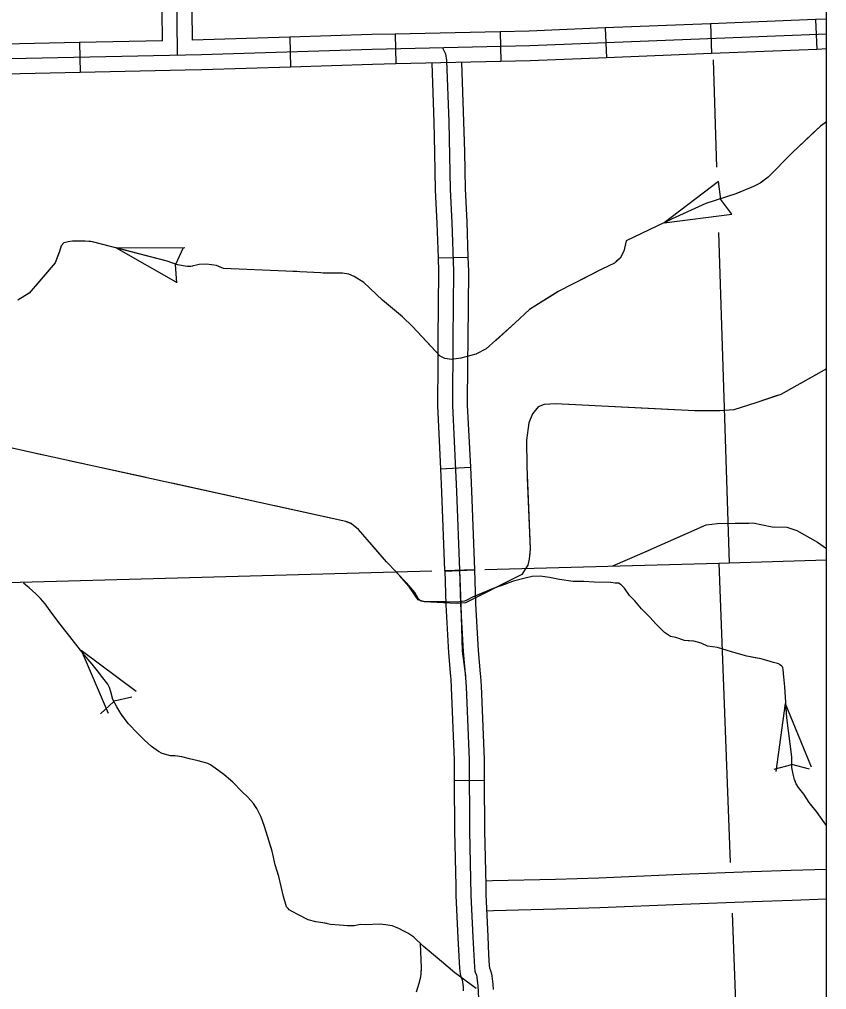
# Model space of a CAD drawing. Extents: x 1084508 to 1142749, y 1057638 to 1093403.
# Drawn here: x 1141478 to 1142749, y 1077517 to 1079044 of the extents above; entities that cross this region are included whole.
import ezdxf

# ---------------------------------------------------------------- set-up
doc = ezdxf.new("R2010")
doc.units = 0
for name, color, linetype in [('DSN_DRFT_Named-Boundary', 7, 'Continuous'), ('Level 2', 7, 'Continuous'), ('Level 32', 7, 'Continuous'), ('Level 43', 7, 'Continuous'), ('Level 45', 7, 'Continuous'), ('Level 46', 7, 'Continuous'), ('Level 5', 7, 'Continuous')]:
    doc.layers.add(name, color=color, linetype=linetype)

msp = doc.modelspace()

# ---------------------------------------------------------------- linework, layer by layer
at = {"layer": 'DSN_DRFT_Named-Boundary'}
msp.add_lwpolyline([(1084507.9, 1057640), (1142749.2, 1057640), (1142749.2, 1093403.4), (1084507.9, 1093403.4)], close=True, dxfattribs=at)
at = {"layer": 'Level 2'}
for points in [[(1142211.2, 1078178.3), (1142579.8, 1078188.4), (1142596, 1078188.9), (1142749.2, 1078193.6)], [(1140296.1, 1078127.4), (1140872.2, 1078141.5), (1140926.1, 1078143.1), (1142127.5, 1078176)]]:
    msp.add_lwpolyline(points, dxfattribs=at)
at = {"layer": 'Level 32'}
for p, q in [((1142749.2, 1079044.9), (1142731.9, 1079044.2)), ((1142731.9, 1079044.2), (1142733.8, 1078997.1)), ((1142235.5, 1079025), (1142236.5, 1078977.9)), ((1142400.7, 1079030.8), (1142402.6, 1078983.8)), ((1142566.3, 1079037.5), (1142568.2, 1078990.5)), ((1141903.9, 1079016.2), (1141905.4, 1078969.2)), ((1142069.8, 1079021.2), (1142070.9, 1078974.1)), ((1141572.8, 1079007.8), (1141573.8, 1078960.7)), ((1142749.2, 1078997.8), (1142733.8, 1078997.1))]:
    msp.add_line(p, q, dxfattribs=at)
for points in [[(1141727.5, 1078987.5), (1141724, 1079332), (1141717.7, 1079455.8), (1141711.8, 1079739.9), (1141697.3, 1080140.9), (1141686.9, 1080543.6), (1141671.8, 1080946.8), (1141654.9, 1081330.9), (1141655.5, 1081355.9), (1141657.2, 1081403.6), (1141657.2, 1081434.4), (1141655.5, 1081465.7), (1141653.4, 1081493.1)], [(1141703.8, 1079010.5), (1141702.3, 1079153)], [(1141750.8, 1079011.4), (1141749.4, 1079153.4)], [(1142731.9, 1079044.2), (1142566.3, 1079037.5)], [(1142235.5, 1079025), (1142069.8, 1079021.2)], [(1142400.7, 1079030.8), (1142281.1, 1079026), (1142235.5, 1079025)], [(1142566.3, 1079037.5), (1142400.7, 1079030.8)], [(1142749.2, 1079021.3), (1142281.9, 1079002.5), (1142033.8, 1078996.8), (1141765.2, 1078988.3), (1141287.6, 1078978.3), (1140518, 1078957), (1140120.1, 1078946.4)], [(1141703.8, 1079010.5), (1141572.8, 1079007.8)], [(1141903.9, 1079016.2), (1141750.8, 1079011.4)], [(1142069.8, 1079021.2), (1142033.2, 1079020.3), (1141903.9, 1079016.2)], [(1141572.8, 1079007.8), (1141407.1, 1079004.3)], [(1142733.8, 1078997.1), (1142568.2, 1078990.5)], [(1142402.6, 1078983.8), (1142282.6, 1078979), (1142236.5, 1078977.9)], [(1142568.2, 1078990.5), (1142402.6, 1078983.8)], [(1141739.5, 1078964.2), (1141573.8, 1078960.7)], [(1141905.4, 1078969.2), (1141765.8, 1078964.7), (1141739.5, 1078964.2)], [(1142070.9, 1078974.1), (1142034.5, 1078973.3), (1141905.4, 1078969.2)], [(1142236.5, 1078977.9), (1142070.9, 1078974.1)], [(1141573.8, 1078960.7), (1141408.1, 1078957.3)]]:
    msp.add_lwpolyline(points, dxfattribs=at)
at = {"layer": 'Level 43'}
for p, q in [((1142579, 1078789.3), (1142493.3, 1078724.2)), ((1142582.6, 1078760.9), (1142579, 1078789.3)), ((1142600.1, 1078737.7), (1142582.8, 1078760.5)), ((1142493.3, 1078724.2), (1142600.1, 1078737.7)), ((1141630.9, 1078684.4), (1141738.6, 1078685.2)), ((1141630.9, 1078684.4), (1141724.6, 1078631.3)), ((1141736.1, 1078684.5), (1141723.9, 1078658.6)), ((1141726.3, 1078629.7), (1141723.9, 1078658.2)), ((1142749.2, 1078493.9), (1142708, 1078471)), ((1141575.8, 1078051.2), (1141618.2, 1077952.1)), ((1141575.8, 1078051.2), (1141662.1, 1077986.6)), ((1141655.4, 1077977.1), (1141627.4, 1077970.7)), ((1141606.1, 1077951.1), (1141627.1, 1077970.6)), ((1142683.9, 1077967.1), (1142669.4, 1077860.3)), ((1142683.9, 1077967.1), (1142724.7, 1077867.4)), ((1142666.7, 1077863.7), (1142694.4, 1077871.1)), ((1142722.4, 1077863.7), (1142694.7, 1077871.1))]:
    msp.add_line(p, q, dxfattribs=at)
for points in [[(1142749.2, 1078883), (1142739.5, 1078876.3), (1142695, 1078834.1), (1142657.5, 1078795.8), (1142644.7, 1078786.5), (1142633.9, 1078781.4), (1142606.4, 1078769.8), (1142559.2, 1078754.7), (1142506.2, 1078730.3), (1142433.8, 1078695.9), (1142429.9, 1078679.6), (1142424.1, 1078668.4), (1142415.2, 1078660.6), (1142395.5, 1078651), (1142326.6, 1078615.7), (1142281.7, 1078587.4), (1142258.9, 1078566.4), (1142213.2, 1078525.4), (1142197, 1078517.3), (1142173.4, 1078510.7), (1142158.7, 1078508.8), (1142148.2, 1078510.3), (1142140.9, 1078514.2), (1142097.5, 1078560.6), (1142081.3, 1078576.1), (1142050.3, 1078602.5), (1142020.5, 1078629.9)], [(1142736.1, 1078873), (1142695, 1078834.1), (1142657.5, 1078795.8), (1142646.1, 1078787.5)], [(1142608.3, 1078770.6), (1142606.4, 1078769.8), (1142559.2, 1078754.7), (1142506.2, 1078730.3), (1142493.3, 1078724.2)], [(1142455.8, 1078706.4), (1142433.8, 1078695.9), (1142429.9, 1078679.6), (1142424.1, 1078668.4), (1142417.8, 1078662.9)], [(1142020.5, 1078629.9), (1142005.4, 1078639.6), (1141997.3, 1078643.1), (1141987.2, 1078645), (1141964, 1078644.7), (1141897.8, 1078648.1), (1141799.5, 1078652), (1141788.7, 1078656.7), (1141772.8, 1078659), (1141761.2, 1078658.6), (1141748.1, 1078655.1), (1141742.3, 1078655.1), (1141727.2, 1078657.8), (1141710.9, 1078663.6), (1141593.3, 1078694.2), (1141581.7, 1078695.4), (1141571.2, 1078695.4), (1141562, 1078695.4), (1141555, 1078694.2), (1141548.4, 1078692.3), (1141544.2, 1078688), (1141541.4, 1078678.7), (1141534.5, 1078660.9), (1141493.8, 1078613.3), (1141475.7, 1078602.1)], [(1141590.7, 1078694.5), (1141581.7, 1078695.4), (1141571.2, 1078695.4), (1141562, 1078695.4), (1141555, 1078694.2), (1141548.4, 1078692.3), (1141544.2, 1078688), (1141541.4, 1078678.7), (1141540.1, 1078675.2)], [(1141540.1, 1078675.2), (1141534.5, 1078660.9), (1141504.1, 1078625.3)], [(1141751.2, 1078655.9), (1141748.1, 1078655.1), (1141742.3, 1078655.1), (1141727.2, 1078657.8), (1141710.9, 1078663.6), (1141630.9, 1078684.4)], [(1142417.8, 1078662.9), (1142415.2, 1078660.6), (1142395.5, 1078651), (1142362.8, 1078634.2)], [(1141915.3, 1078647.2), (1141897.8, 1078648.1), (1141799.5, 1078652), (1141791.8, 1078655.3)], [(1142062.6, 1078592), (1142050.3, 1078602.5), (1142020.5, 1078629.9), (1142005.4, 1078639.6), (1141997.3, 1078643.1), (1141987.2, 1078645), (1141964, 1078644.7), (1141956.7, 1078645)], [(1142325.9, 1078615.3), (1142281.7, 1078587.4), (1142258.9, 1078566.4), (1142228.4, 1078539)], [(1142071.5, 1078174.5), (1142056.6, 1078190.2), (1142012.2, 1078241), (1142001.4, 1078250.3), (1141992.3, 1078253.9), (1141488, 1078364.6), (1141435.8, 1078376.1), (1141429.7, 1078379.1), (1141421.2, 1078385.8), (1141260.8, 1078560.3), (1141244.3, 1078576.1)], [(1142127.8, 1078528.2), (1142097.5, 1078560.6), (1142093.6, 1078564.4)], [(1142749.2, 1078493.9), (1142677.1, 1078453.9), (1142637.6, 1078440.5), (1142603, 1078429.6), (1142581.7, 1078427.8), (1142541.6, 1078427.8), (1142322.3, 1078439.3), (1142304.6, 1078438.1), (1142294.9, 1078434.5), (1142286.4, 1078423.5), (1142280.3, 1078408.9), (1142276.7, 1078381.6), (1142277.3, 1078340.2), (1142282.8, 1078210.8), (1142280.9, 1078194.3), (1142279.1, 1078185.2), (1142275.7, 1078180.1)], [(1142671.3, 1078451.9), (1142637.6, 1078440.5), (1142603, 1078429.6), (1142581.7, 1078427.8), (1142550.6, 1078427.8)], [(1142343.8, 1078438.2), (1142322.3, 1078439.3), (1142304.6, 1078438.1), (1142294.9, 1078434.5), (1142286.4, 1078423.5), (1142280.3, 1078408.9), (1142276.7, 1078381.6), (1142277, 1078364.1)], [(1142509.3, 1078429.5), (1142385.1, 1078436)], [(1141516, 1078358.4), (1141488, 1078364.6), (1141435.8, 1078376.1), (1141429.7, 1078379.1), (1141421.2, 1078385.8), (1141404.6, 1078403.9)], [(1141677.9, 1078322.9), (1141556.5, 1078349.5)], [(1142278, 1078322.7), (1142282.8, 1078210.8), (1142281.4, 1078198.6)], [(1141839.8, 1078287.4), (1141718.4, 1078314)], [(1142001.2, 1078250.4), (1141992.3, 1078253.9), (1141880.3, 1078278.5)], [(1142412.8, 1078183.8), (1142458.7, 1078204), (1142559.9, 1078248.7), (1142577.3, 1078250.6), (1142633.3, 1078251.5), (1142663.4, 1078245.4), (1142686.5, 1078244.9), (1142702.5, 1078239.8), (1142735, 1078221.4), (1142749.2, 1078211.1)], [(1142507.6, 1078225.6), (1142559.9, 1078248.7), (1142577.3, 1078250.6), (1142626.9, 1078251.4)], [(1142667.7, 1078245.3), (1142686.5, 1078244.9), (1142702.5, 1078239.8), (1142735, 1078221.4), (1142749.2, 1078211.1)], [(1142071.5, 1078174.5), (1142056.6, 1078190.2), (1142030, 1078220.7)], [(1142412.8, 1078183.8), (1142458.7, 1078204), (1142469.7, 1078208.8)], [(1142275.7, 1078180.1), (1142269.3, 1078170.5), (1142261, 1078165.9), (1142180.5, 1078125.5), (1142166, 1078124.6), (1142116.1, 1078127.3), (1142106.1, 1078130.7), (1142102.5, 1078135.8), (1142091.5, 1078151.9), (1142077.2, 1078168.3), (1142071.5, 1078174.5)], [(1142095.4, 1078148.4), (1142088.3, 1078156.6), (1142072.3, 1078173.5)], [(1142683.4, 1077993.4), (1142681.2, 1078014.6), (1142680.7, 1078021.1), (1142680.1, 1078023.2), (1142679.6, 1078024.8), (1142678.2, 1078026.3), (1142675.6, 1078028.2), (1142674.1, 1078029.5), (1142665.9, 1078031.8), (1142646.2, 1078037.6), (1142623.9, 1078041.7), (1142599.7, 1078048.7), (1142577.4, 1078055.3), (1142561.8, 1078057.3), (1142551.9, 1078062.3), (1142540.4, 1078065.2), (1142525.5, 1078066.4), (1142512, 1078070.9), (1142503.3, 1078072.6), (1142494.3, 1078079.2), (1142480.3, 1078092.4), (1142471.6, 1078102.7), (1142457.6, 1078116.3), (1142447.3, 1078129), (1142439.1, 1078137.3), (1142430.9, 1078148.8), (1142425.9, 1078153.8), (1142421.4, 1078156.6), (1142416.4, 1078156.6), (1142409.4, 1078157.5), (1142383.4, 1078158), (1142367.1, 1078159.3), (1142350.1, 1078159.3), (1142328.5, 1078162.6), (1142312.9, 1078165.6), (1142298.2, 1078167.6), (1142285.6, 1078167.3), (1142274.9, 1078164.6), (1142256.3, 1078159.6), (1142224.2, 1078148.4), (1142191.7, 1078134.4), (1142182.6, 1078129.9), (1142178.9, 1078128.2), (1142167.4, 1078127), (1142150.9, 1078127.4), (1142123.3, 1078127.4), (1142115.5, 1078127.4), (1142111, 1078128.2), (1142106, 1078132.7), (1142101.1, 1078141.8), (1142088.3, 1078156.6), (1142072.3, 1078173.5)], [(1142197.4, 1077518.3), (1142163.9, 1077543.4), (1142143.2, 1077560.9), (1142114.3, 1077585.1), (1142099.5, 1077599.2), (1142089.7, 1077605.6), (1142082.4, 1077609.5), (1142075.8, 1077613.2), (1142065.5, 1077617), (1142054.6, 1077618.9), (1142046.6, 1077620), (1142022.7, 1077618.9), (1142015.4, 1077619.1), (1142005.3, 1077617.3), (1141995.1, 1077617), (1141982.1, 1077618.4), (1141968.4, 1077619.5), (1141956.1, 1077622.1), (1141945.2, 1077623.4), (1141932.9, 1077626.8), (1141917.8, 1077634.6), (1141908, 1077639.8), (1141903, 1077642.6), (1141901.4, 1077644.4), (1141898.9, 1077647.1), (1141894.1, 1077663.6), (1141887.1, 1077694.6), (1141881.2, 1077713.3), (1141876.6, 1077734.7), (1141869.3, 1077756.6), (1141863.8, 1077775.1), (1141859.1, 1077788.5), (1141852.2, 1077802), (1141846.8, 1077809.8), (1141837.9, 1077819.8), (1141828.7, 1077828.7), (1141814.4, 1077843.5), (1141800.5, 1077855.6), (1141786.4, 1077865.4), (1141779.1, 1077870.9), (1141775.2, 1077872.7), (1141767.7, 1077874.8), (1141759.7, 1077877), (1141746, 1077880.2), (1141734.2, 1077883), (1141723.5, 1077884.6), (1141716.4, 1077885), (1141703.2, 1077888.4), (1141697.3, 1077891.9), (1141686.6, 1077899.6), (1141675.2, 1077909.4), (1141664.9, 1077919.9), (1141649.6, 1077935.7), (1141644, 1077943.6), (1141638, 1077951.4), (1141631.9, 1077961.9), (1141625.7, 1077973.5), (1141622.3, 1077985.4), (1141620, 1077992.5), (1141617.5, 1077997.7), (1141610, 1078007.7), (1141601.6, 1078018.5), (1141592.7, 1078029.4), (1141580.4, 1078043.8), (1141551.9, 1078080), (1141546.2, 1078087.3), (1141538.7, 1078096.9), (1141526.8, 1078112.9), (1141518.9, 1078124.3), (1141510.4, 1078133.6), (1141504, 1078140), (1141493.8, 1078149.1), (1141485.1, 1078156.9)], [(1141511.6, 1078132.3), (1141510.4, 1078133.6), (1141504, 1078140), (1141493.8, 1078149.1), (1141485.1, 1078156.9)], [(1142245.2, 1078155.8), (1142224.2, 1078148.4), (1142195.9, 1078136.2)], [(1142408.6, 1078157.5), (1142383.4, 1078158), (1142367.1, 1078159.3), (1142350.1, 1078159.3), (1142328.5, 1078162.6), (1142312.9, 1078165.6), (1142298.2, 1078167.6), (1142285.6, 1078167.3), (1142285, 1078167.2)], [(1141549.5, 1078083.1), (1141546.2, 1078087.3), (1141538.7, 1078096.9), (1141526.8, 1078112.9), (1141518.9, 1078124.3), (1141511.6, 1078132.3)], [(1142149, 1078127.4), (1142126.6, 1078127.4)], [(1142537.3, 1078065.4), (1142525.5, 1078066.4), (1142512, 1078070.9), (1142503.3, 1078072.6), (1142494.3, 1078079.2), (1142480.3, 1078092.4), (1142471.6, 1078102.7), (1142457.6, 1078116.3), (1142447.3, 1078129), (1142440.5, 1078135.8)], [(1141641.4, 1077947), (1141638, 1077951.4), (1141631.9, 1077961.9), (1141625.7, 1077973.5), (1141622.3, 1077985.4), (1141620, 1077992.5), (1141617.5, 1077997.7), (1141610, 1078007.7), (1141601.6, 1078018.5), (1141592.7, 1078029.4), (1141580.4, 1078043.8), (1141575.1, 1078050.5)], [(1142637, 1078039.3), (1142623.9, 1078041.7), (1142599.7, 1078048.7), (1142577.4, 1078055.3), (1142577, 1078055.3)], [(1142681.8, 1078008.5), (1142681.2, 1078014.6), (1142680.7, 1078021.1), (1142680.1, 1078023.2), (1142679.6, 1078024.8), (1142678.2, 1078026.3), (1142675.6, 1078028.2), (1142674.1, 1078029.5), (1142665.9, 1078031.8), (1142646.2, 1078037.6), (1142637, 1078039.3)], [(1142749.2, 1077775.2), (1142746.2, 1077779.4), (1142733.1, 1077797.1), (1142721.9, 1077811.1), (1142713.2, 1077824.5), (1142704.8, 1077835.1), (1142701.4, 1077841), (1142698.9, 1077847.6), (1142696.4, 1077856), (1142694.6, 1077866.2), (1142694.6, 1077883.4), (1142686.8, 1077944.4), (1142683.4, 1077993.4)], [(1142700.2, 1077844.2), (1142698.9, 1077847.6), (1142696.4, 1077856), (1142694.6, 1077866.2), (1142694.6, 1077883.4), (1142686.8, 1077944.4), (1142685.2, 1077967.2)], [(1141780.6, 1077869.7), (1141779.1, 1077870.9), (1141775.2, 1077872.7), (1141767.7, 1077874.8), (1141759.7, 1077877), (1141746, 1077880.2), (1141734.2, 1077883), (1141723.5, 1077884.6), (1141716.4, 1077885), (1141703.2, 1077888.4), (1141697.3, 1077891.9), (1141686.6, 1077899.6), (1141675.2, 1077909.4), (1141668.8, 1077916)], [(1141875, 1077739.5), (1141869.3, 1077756.6), (1141863.8, 1077775.1), (1141859.1, 1077788.5), (1141852.2, 1077802), (1141846.8, 1077809.8), (1141837.9, 1077819.8), (1141828.7, 1077828.7), (1141814.4, 1077843.5), (1141813.4, 1077844.4)], [(1142749.2, 1077775.2), (1142746.2, 1077779.4), (1142733.1, 1077797.1), (1142723, 1077809.8)], [(1141962.5, 1077620.7), (1141956.1, 1077622.1), (1141945.2, 1077623.4), (1141932.9, 1077626.8), (1141917.8, 1077634.6), (1141908, 1077639.8), (1141903, 1077642.6), (1141901.4, 1077644.4), (1141898.9, 1077647.1), (1141894.1, 1077663.6), (1141887.1, 1077694.6), (1141885.5, 1077699.5)], [(1142116.7, 1077583.1), (1142114.3, 1077585.1), (1142099.5, 1077599.2), (1142089.7, 1077605.6), (1142082.4, 1077609.5), (1142075.8, 1077613.2), (1142065.5, 1077617), (1142054.6, 1077618.9), (1142046.6, 1077620), (1142022.7, 1077618.9), (1142015.4, 1077619.1), (1142005.3, 1077617.3), (1142003.7, 1077617.2)], [(1142103.5, 1077513.4), (1142108, 1077527.1), (1142110.1, 1077535), (1142111, 1077540.3), (1142111.2, 1077551), (1142110.5, 1077576.5), (1142109.7, 1077589.6)], [(1142111, 1077543.2), (1142111.2, 1077551), (1142110.5, 1077576.5), (1142109.7, 1077589.6)]]:
    msp.add_lwpolyline(points, dxfattribs=at)
at = {"layer": 'Level 45'}
for p, q in [((1142137.5, 1078668.7), (1142184.5, 1078670.2)), ((1142141.3, 1078336.9), (1142188.4, 1078339.2)), ((1142147.7, 1078175.6), (1142194.8, 1078177.8)), ((1142148, 1078176.6), (1142195, 1078178)), ((1142163.1, 1077846.1), (1142210.2, 1077846.5))]:
    msp.add_line(p, q, dxfattribs=at)
for points in [[(1142144.4, 1078999.3), (1142149.3, 1078990.2), (1142151, 1078979.5), (1142154.3, 1078882.9), (1142156.8, 1078776.5), (1142159.2, 1078724.5), (1142161.7, 1078647.8), (1142160.9, 1078540.6), (1142160.1, 1078436.4), (1142166.7, 1078301.1), (1142171.2, 1078177.2)], [(1142127.6, 1078975.4), (1142130.8, 1078882.3), (1142131.9, 1078834.5)], [(1142174.6, 1078976.5), (1142177.8, 1078883.6), (1142178.9, 1078835.6)], [(1142131.9, 1078834.5), (1142133.2, 1078775.7), (1142135.7, 1078723.6), (1142137.5, 1078668.7)], [(1142178.9, 1078835.6), (1142180.3, 1078777.4), (1142182.8, 1078725.5), (1142184.5, 1078670.2)], [(1142137.5, 1078668.7), (1142138.2, 1078647.5), (1142137.3, 1078540.7), (1142137.1, 1078503.9)], [(1142184.5, 1078670.2), (1142185.3, 1078648.1), (1142184.4, 1078540.4), (1142184.1, 1078503.5)], [(1142137.1, 1078503.9), (1142136.5, 1078436), (1142141.3, 1078336.9)], [(1142184.1, 1078503.5), (1142183.6, 1078436.9), (1142188.4, 1078339.2)], [(1142188.4, 1078339.2), (1142190.2, 1078302.1), (1142194.8, 1078177.8)], [(1142141.3, 1078336.9), (1142143.1, 1078300.1), (1142147.7, 1078176.6)], [(1142148, 1078176.6), (1142149.6, 1078122.4), (1142153.8, 1078047.2), (1142157.1, 1078009.8)], [(1142171.2, 1078177.2), (1142173.3, 1078122.9), (1142175.7, 1078049.7), (1142180.7, 1078010.9)], [(1142171.5, 1078177.3), (1142173.1, 1078123.4), (1142177.3, 1078048.9), (1142180.9, 1078007.6), (1142182, 1077993.7), (1142186.4, 1077878.7), (1142187.2, 1077767), (1142189.3, 1077665.5), (1142192.1, 1077599.4), (1142193.7, 1077570.9), (1142194.8, 1077552), (1142195.5, 1077546), (1142195.9, 1077544.4), (1142197.9, 1077539.4), (1142198.6, 1077536.9), (1142198.7, 1077535.5), (1142200.2, 1077523.3), (1142201.7, 1077492.4)], [(1142195, 1078178), (1142196.6, 1078124.4), (1142200.7, 1078050.6), (1142204, 1078014)], [(1142157.1, 1078009.8), (1142157.4, 1078005.7), (1142158.4, 1077992.4), (1142162.9, 1077878.1), (1142163.1, 1077846.1)], [(1142204, 1078014), (1142204.4, 1078009.5), (1142205.5, 1077995.1), (1142209.9, 1077879.2), (1142210.2, 1077846.5)], [(1142163.1, 1077846.1), (1142163.6, 1077766.7), (1142165.4, 1077680.1)], [(1142210.2, 1077846.5), (1142210.7, 1077767.3), (1142212.5, 1077681.1)], [(1142212.5, 1077681.1), (1142212.8, 1077666.3), (1142215.7, 1077600.5), (1142217.2, 1077572.2), (1142218.2, 1077554), (1142218.6, 1077551), (1142220.2, 1077547), (1142221.8, 1077541.4), (1142222.1, 1077538.1), (1142223.7, 1077525.3), (1142224.1, 1077516.8)], [(1142165.4, 1077680.1), (1142165.7, 1077664.8), (1142168.6, 1077598.2), (1142170.2, 1077569.6), (1142171.3, 1077549.9), (1142172.3, 1077541.7), (1142173.5, 1077537.1), (1142175.4, 1077532.1), (1142176.8, 1077521.3), (1142177.1, 1077514.6)]]:
    msp.add_lwpolyline(points, dxfattribs=at)
at = {"layer": 'Level 46'}
for points in [[(1142212.2, 1077687.9), (1142223.3, 1077688.4), (1142322.4, 1077690.9), (1142390.5, 1077693), (1142520.1, 1077698.3), (1142630.8, 1077702.5), (1142693.3, 1077704.6), (1142749.2, 1077706.6)], [(1142213.7, 1077640.9), (1142224.9, 1077641.3), (1142323.7, 1077643.8), (1142392.2, 1077645.9), (1142522, 1077651.3), (1142632.4, 1077655.4), (1142695, 1077657.5), (1142749.2, 1077659.5)]]:
    msp.add_lwpolyline(points, dxfattribs=at)
at = {"layer": 'Level 5'}
for points in [[(1142570.4, 1078980.8), (1142575.8, 1078811.7)], [(1142579.2, 1078709), (1142596, 1078188.9)], [(1142579.8, 1078188.4), (1142597.4, 1077717.1)], [(1142600.4, 1077637.3), (1142619.8, 1077117.9)]]:
    msp.add_lwpolyline(points, dxfattribs=at)

doc.saveas('drawing.dxf')
